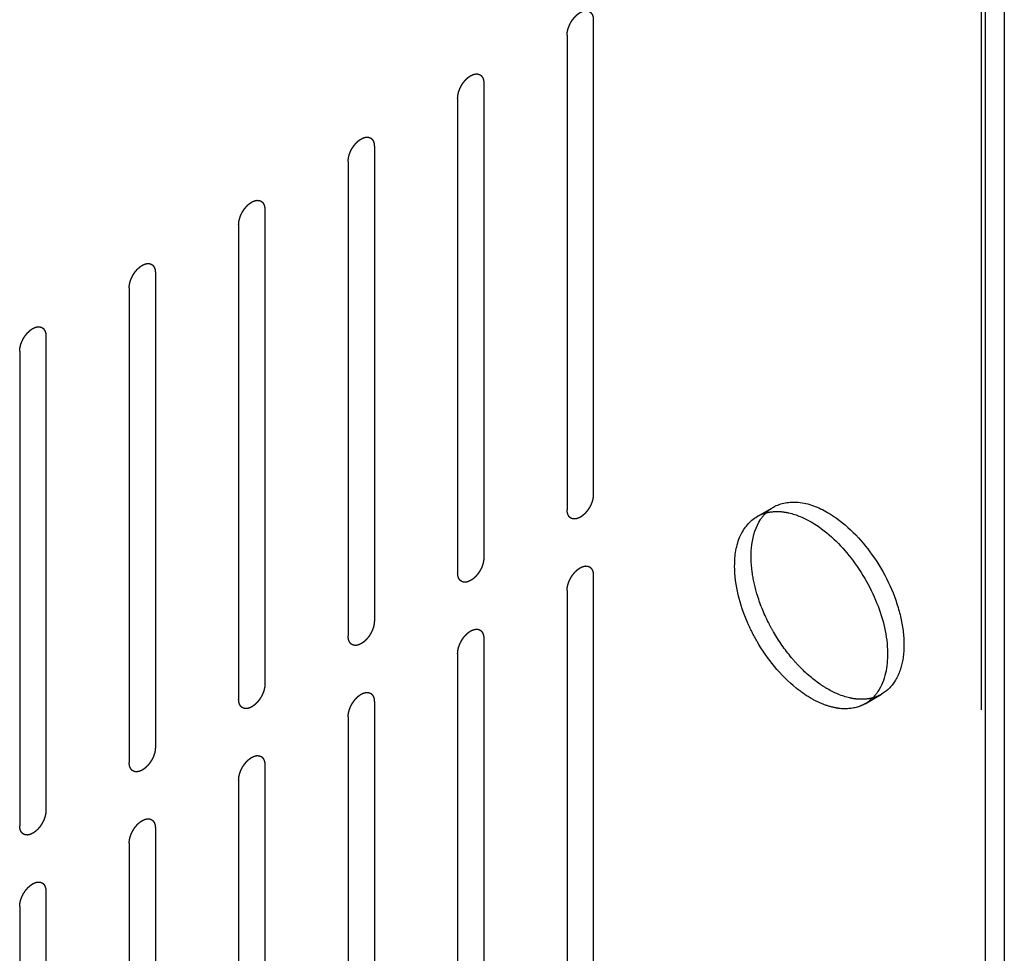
# Model space of a CAD drawing. Header units: inches. Extents: x 6 to 353, y 6 to 228.
# Tile 289 of 372: x 345.1 to 347.09, y 152.48 to 154.36. Entities that reach past the tile are written whole.
import ezdxf

# ---------------------------------------------------------------- set-up
doc = ezdxf.new("R2010")
doc.units = ezdxf.units.IN
doc.header["$LTSCALE"] = 19.946667
doc.header["$MEASUREMENT"] = 0
doc.linetypes.add('HIDDEN', pattern=[0.2, 0.1, -0.1])
doc.layers.get('0').update_dxf_attribs({"linetype": 'CONTINUOUS'})
for name, color, linetype in [('03_ALL_AXES', 7, 'CONTINUOUS'), ('08_ALL_COSMETICS', 7, 'CONTINUOUS'), ('DEFAULT_2', 7, 'HIDDEN')]:
    doc.layers.add(name, color=color, linetype=linetype)

msp = doc.modelspace()

# ---------------------------------------------------------------- linework, layer by layer
at = {"color": 7, "linetype": 'Continuous'}
for p, q in [((347.0874, 202.8028), (347.0874, 149.5595)), ((347.0496, 149.5069), (347.0496, 202.7836))]:
    msp.add_line(p, q, dxfattribs=at)
at = {"layer": '03_ALL_AXES', "color": 7, "linetype": 'HIDDEN'}
for p, q in [((346.5875, 153.3601), (346.6208, 153.3793)), ((346.806, 152.9817), (346.8393, 153.0009))]:
    msp.add_line(p, q, dxfattribs=at)
for points, knots in [([(346.6208, 153.3793), (346.6355, 153.3878), (346.6758, 153.3939), (346.7119, 153.3789), (346.73, 153.3685)], [0, 0, 0, 0, 0.449252, 1, 1, 1, 1]), ([(346.6058, 153.3676), (346.6083, 153.3683), (346.6187, 153.3705), (346.6296, 153.3707), (346.6377, 153.3699)], [0, 0, 0, 0, 0.240912, 1, 1, 1, 1]), ([(346.6377, 153.3699), (346.6425, 153.3694), (346.6632, 153.3659), (346.6828, 153.3574), (346.6968, 153.3493)], [0, 0, 0, 0, 0.230689, 1, 1, 1, 1]), ([(346.73, 153.3685), (346.7638, 153.349), (346.8232, 153.2899), (346.8698, 153.1989), (346.8856, 153.1214), (346.8844, 153.07), (346.87, 153.0274), (346.8502, 153.0072), (346.8393, 153.0009)], [0, 0, 0, 0, 0.269911, 0.561325, 0.695467, 0.813134, 0.912848, 1, 1, 1, 1]), ([(346.5423, 153.2601), (346.5423, 153.281), (346.5473, 153.3197), (346.5728, 153.3516), (346.5875, 153.3601)], [0, 0, 0, 0, 0.55075, 1, 1, 1, 1]), ([(346.5873, 153.2042), (346.583, 153.2186), (346.5719, 153.2676), (346.575, 153.3246), (346.5948, 153.3545)], [0, 0, 0, 0, 0.294547, 1, 1, 1, 1]), ([(346.6968, 153.3493), (346.7263, 153.3323), (346.7798, 153.2821), (346.8334, 153.1894), (346.8576, 153.093), (346.8467, 153.0287), (346.832, 153.0065)], [0, 0, 0, 0, 0.257566, 0.539823, 0.798553, 1, 1, 1, 1]), ([(346.5875, 153.1078), (346.5804, 153.1201), (346.5565, 153.1676), (346.5423, 153.2211), (346.5423, 153.2601)], [0, 0, 0, 0, 0.267186, 1, 1, 1, 1]), ([(346.6208, 153.127), (346.6172, 153.1332), (346.6039, 153.1579), (346.5932, 153.1841), (346.5873, 153.2042)], [0, 0, 0, 0, 0.254167, 1, 1, 1, 1]), ([(346.6709, 153.0594), (346.6662, 153.0644), (346.6475, 153.0854), (346.6314, 153.1086), (346.6208, 153.127)], [0, 0, 0, 0, 0.24482, 1, 1, 1, 1]), ([(346.6968, 152.9925), (346.6862, 152.9986), (346.6425, 153.0294), (346.6081, 153.0722), (346.5875, 153.1078)], [0, 0, 0, 0, 0.22877, 1, 1, 1, 1]), ([(346.73, 153.0117), (346.7249, 153.0147), (346.7034, 153.0283), (346.6842, 153.0453), (346.6709, 153.0594)], [0, 0, 0, 0, 0.234679, 1, 1, 1, 1]), ([(346.7891, 152.9911), (346.7843, 152.9916), (346.7636, 152.9951), (346.744, 153.0036), (346.73, 153.0117)], [0, 0, 0, 0, 0.230689, 1, 1, 1, 1]), ([(346.821, 152.9934), (346.8185, 152.9927), (346.8081, 152.9905), (346.7972, 152.9903), (346.7891, 152.9911)], [0, 0, 0, 0, 0.240912, 1, 1, 1, 1]), ([(346.7559, 152.9719), (346.7531, 152.9722), (346.7411, 152.9739), (346.7295, 152.9774), (346.7209, 152.9808)], [0, 0, 0, 0, 0.237843, 1, 1, 1, 1]), ([(346.806, 152.9817), (346.8024, 152.9796), (346.7868, 152.9723), (346.7689, 152.9706), (346.7559, 152.9719)], [0, 0, 0, 0, 0.240585, 1, 1, 1, 1])]:
    msp.add_open_spline(points, degree=3, knots=knots, dxfattribs=at)
for points in [[(346.5875, 153.3601), (346.5932, 153.3634), (346.5994, 153.3659), (346.6058, 153.3676)], [(346.5948, 153.3545), (346.5979, 153.3591), (346.6013, 153.3634), (346.6052, 153.3672)], [(346.6052, 153.3672), (346.6098, 153.3719), (346.6151, 153.376), (346.6208, 153.3793)], [(346.832, 153.0065), (346.8289, 153.0019), (346.8255, 152.9976), (346.8216, 152.9937)], [(346.7209, 152.9808), (346.7126, 152.984), (346.7045, 152.988), (346.6968, 152.9925)], [(346.8216, 152.9937), (346.817, 152.9891), (346.8117, 152.985), (346.806, 152.9817)], [(346.8393, 153.0009), (346.8336, 152.9976), (346.8274, 152.9951), (346.821, 152.9934)]]:
    msp.add_open_spline(points, degree=3, dxfattribs=at)
at = {"layer": '08_ALL_COSMETICS', "color": 7, "linetype": 'HIDDEN'}
for p, q in [((346.2566, 154.364), (346.2566, 153.4046)), ((346.2036, 154.3334), (346.2036, 153.374)), ((346.0353, 154.2362), (346.0353, 153.2769)), ((345.9823, 154.2056), (345.9823, 153.2462)), ((345.814, 154.1085), (345.814, 153.1491)), ((345.7609, 154.0778), (345.7609, 153.1185)), ((345.5926, 153.9807), (345.5926, 153.0213)), ((345.5396, 153.9501), (345.5396, 152.9907)), ((345.3713, 153.8529), (345.3713, 152.8935)), ((345.3183, 153.8223), (345.3183, 152.8629)), ((345.15, 153.7251), (345.15, 152.7657)), ((345.097, 153.6945), (345.097, 152.7351)), ((346.2566, 153.2413), (346.2566, 152.2819)), ((346.2036, 153.2107), (346.2036, 152.2513)), ((346.0353, 153.1136), (346.0353, 152.1542)), ((345.9823, 153.0829), (345.9823, 152.1235)), ((345.814, 152.9858), (345.814, 152.0264)), ((345.7609, 152.9552), (345.7609, 151.9958)), ((345.5926, 152.858), (345.5926, 151.8986)), ((345.5396, 152.8274), (345.5396, 151.868)), ((345.3713, 152.7302), (345.3713, 151.7708)), ((345.3183, 152.6996), (345.3183, 151.7402)), ((345.15, 152.6024), (345.15, 151.643)), ((345.097, 152.5718), (345.097, 151.6124))]:
    msp.add_line(p, q, dxfattribs=at)
for points in [[(346.2036, 154.3334), (346.2037, 154.3344), (346.2038, 154.336), (346.2039, 154.3378), (346.204, 154.3389), (346.204, 154.3396), (346.2043, 154.3405), (346.2045, 154.3416), (346.2048, 154.3429), (346.2051, 154.3443), (346.2054, 154.3454), (346.2055, 154.3462), (346.2059, 154.3471), (346.2063, 154.3482), (346.2068, 154.3496), (346.2073, 154.351), (346.2077, 154.3521), (346.208, 154.3529), (346.2084, 154.3537), (346.209, 154.3548), (346.2097, 154.3562), (346.2104, 154.3576), (346.2109, 154.3587), (346.2113, 154.3596), (346.2118, 154.3603), (346.2125, 154.3613), (346.2133, 154.3626), (346.2142, 154.3639), (346.2148, 154.3649), (346.2153, 154.3657), (346.2159, 154.3663), (346.2167, 154.3672), (346.2176, 154.3684), (346.2186, 154.3695), (346.2193, 154.3704), (346.2199, 154.3711), (346.2205, 154.3717), (346.2213, 154.3725), (346.2224, 154.3734), (346.2234, 154.3744), (346.2242, 154.3751), (346.2248, 154.3757), (346.2255, 154.3762), (346.2264, 154.3768), (346.2275, 154.3775), (346.2286, 154.3783), (346.2293, 154.3788), (346.2298, 154.3791), (346.2301, 154.3794), (346.2304, 154.3795), (346.2308, 154.3797), (346.2316, 154.38), (346.2327, 154.3805), (346.2337, 154.381), (346.2345, 154.3814), (346.2349, 154.3816), (346.2352, 154.3817), (346.2356, 154.3818), (346.236, 154.3819), (346.2367, 154.3821), (346.2377, 154.3823), (346.2388, 154.3825), (346.2395, 154.3827), (346.2399, 154.3828), (346.2402, 154.3829), (346.2405, 154.3828), (346.2409, 154.3828), (346.2415, 154.3828), (346.2425, 154.3828), (346.2434, 154.3827), (346.2441, 154.3827), (346.2445, 154.3827), (346.2448, 154.3827), (346.245, 154.3826), (346.2454, 154.3825), (346.246, 154.3823), (346.2468, 154.3819), (346.2477, 154.3816), (346.2482, 154.3814), (346.2486, 154.3813), (346.2489, 154.3812), (346.249, 154.381), (346.2493, 154.3808), (346.2498, 154.3804), (346.2505, 154.3798), (346.2512, 154.3793), (346.2517, 154.3789), (346.2519, 154.3786), (346.2521, 154.3785), (346.2523, 154.3782), (346.2525, 154.3779), (346.2528, 154.3773), (346.2534, 154.3765), (346.2539, 154.3757), (346.2542, 154.3752), (346.2544, 154.3749), (346.2546, 154.3746), (346.2547, 154.3743), (346.2548, 154.3739), (346.255, 154.3732), (346.2553, 154.3722), (346.2556, 154.3712), (346.2559, 154.3705), (346.256, 154.3701), (346.2561, 154.3698), (346.2561, 154.3694), (346.2562, 154.3689), (346.2562, 154.3681), (346.2563, 154.3669), (346.2565, 154.3655), (346.2566, 154.3645), (346.2566, 154.364)], [(345.9823, 154.2056), (345.9823, 154.2067), (345.9825, 154.2082), (345.9826, 154.21), (345.9827, 154.2111), (345.9827, 154.2119), (345.983, 154.2127), (345.9832, 154.2138), (345.9835, 154.2152), (345.9838, 154.2165), (345.9841, 154.2176), (345.9842, 154.2184), (345.9846, 154.2193), (345.985, 154.2204), (345.9855, 154.2218), (345.986, 154.2232), (345.9864, 154.2243), (345.9866, 154.2251), (345.9871, 154.226), (345.9877, 154.2271), (345.9884, 154.2284), (345.989, 154.2298), (345.9896, 154.2309), (345.99, 154.2318), (345.9905, 154.2325), (345.9912, 154.2335), (345.992, 154.2348), (345.9928, 154.2361), (345.9935, 154.2371), (345.994, 154.2379), (345.9946, 154.2385), (345.9953, 154.2395), (345.9963, 154.2406), (345.9972, 154.2417), (345.998, 154.2426), (345.9986, 154.2434), (345.9992, 154.2439), (346, 154.2447), (346.0011, 154.2456), (346.0021, 154.2466), (346.0029, 154.2473), (346.0035, 154.248), (346.0042, 154.2484), (346.0051, 154.249), (346.0061, 154.2497), (346.0072, 154.2505), (346.008, 154.251), (346.0084, 154.2513), (346.0088, 154.2516), (346.0091, 154.2517), (346.0095, 154.2519), (346.0103, 154.2523), (346.0113, 154.2528), (346.0124, 154.2532), (346.0132, 154.2536), (346.0136, 154.2538), (346.0139, 154.254), (346.0142, 154.254), (346.0146, 154.2541), (346.0154, 154.2543), (346.0164, 154.2545), (346.0174, 154.2547), (346.0182, 154.2549), (346.0186, 154.255), (346.0189, 154.2551), (346.0192, 154.2551), (346.0195, 154.2551), (346.0202, 154.255), (346.0212, 154.255), (346.0221, 154.255), (346.0228, 154.2549), (346.0232, 154.2549), (346.0235, 154.2549), (346.0237, 154.2548), (346.024, 154.2547), (346.0246, 154.2545), (346.0255, 154.2542), (346.0263, 154.2538), (346.0269, 154.2536), (346.0273, 154.2535), (346.0275, 154.2534), (346.0277, 154.2532), (346.028, 154.253), (346.0285, 154.2526), (346.0292, 154.2521), (346.0298, 154.2515), (346.0303, 154.2511), (346.0306, 154.2509), (346.0308, 154.2507), (346.031, 154.2504), (346.0312, 154.2501), (346.0315, 154.2496), (346.032, 154.2488), (346.0325, 154.248), (346.0329, 154.2474), (346.0331, 154.2471), (346.0333, 154.2469), (346.0333, 154.2465), (346.0335, 154.2461), (346.0337, 154.2454), (346.034, 154.2444), (346.0343, 154.2434), (346.0345, 154.2427), (346.0347, 154.2423), (346.0348, 154.242), (346.0348, 154.2416), (346.0348, 154.2412), (346.0349, 154.2403), (346.035, 154.2391), (346.0352, 154.2377), (346.0352, 154.2367), (346.0353, 154.2362)], [(345.7609, 154.0778), (345.761, 154.0789), (345.7611, 154.0804), (345.7613, 154.0823), (345.7614, 154.0833), (345.7614, 154.0841), (345.7616, 154.0849), (345.7619, 154.086), (345.7622, 154.0874), (345.7625, 154.0887), (345.7628, 154.0898), (345.7629, 154.0907), (345.7632, 154.0915), (345.7636, 154.0926), (345.7641, 154.094), (345.7646, 154.0954), (345.7651, 154.0965), (345.7653, 154.0974), (345.7658, 154.0982), (345.7663, 154.0993), (345.767, 154.1007), (345.7677, 154.1021), (345.7683, 154.1031), (345.7687, 154.104), (345.7692, 154.1047), (345.7699, 154.1058), (345.7707, 154.107), (345.7715, 154.1083), (345.7722, 154.1093), (345.7727, 154.1101), (345.7733, 154.1108), (345.774, 154.1117), (345.775, 154.1128), (345.7759, 154.114), (345.7767, 154.1149), (345.7772, 154.1156), (345.7779, 154.1161), (345.7787, 154.1169), (345.7797, 154.1178), (345.7808, 154.1188), (345.7816, 154.1196), (345.7822, 154.1202), (345.7829, 154.1206), (345.7837, 154.1212), (345.7848, 154.122), (345.7859, 154.1227), (345.7867, 154.1232), (345.7871, 154.1235), (345.7874, 154.1238), (345.7878, 154.1239), (345.7882, 154.1241), (345.7889, 154.1245), (345.79, 154.125), (345.7911, 154.1255), (345.7918, 154.1258), (345.7923, 154.126), (345.7926, 154.1262), (345.7929, 154.1262), (345.7933, 154.1263), (345.794, 154.1265), (345.7951, 154.1267), (345.7961, 154.127), (345.7968, 154.1271), (345.7972, 154.1272), (345.7976, 154.1273), (345.7978, 154.1273), (345.7982, 154.1273), (345.7989, 154.1272), (345.7998, 154.1272), (345.8008, 154.1272), (345.8015, 154.1272), (345.8018, 154.1271), (345.8021, 154.1272), (345.8024, 154.127), (345.8027, 154.1269), (345.8033, 154.1267), (345.8042, 154.1264), (345.805, 154.1261), (345.8056, 154.1259), (345.8059, 154.1257), (345.8062, 154.1257), (345.8064, 154.1255), (345.8067, 154.1252), (345.8072, 154.1248), (345.8078, 154.1243), (345.8085, 154.1237), (345.809, 154.1233), (345.8093, 154.1231), (345.8095, 154.1229), (345.8096, 154.1227), (345.8098, 154.1224), (345.8102, 154.1218), (345.8107, 154.121), (345.8112, 154.1202), (345.8116, 154.1196), (345.8118, 154.1193), (345.8119, 154.1191), (345.812, 154.1188), (345.8121, 154.1184), (345.8124, 154.1176), (345.8127, 154.1166), (345.813, 154.1156), (345.8132, 154.1149), (345.8133, 154.1145), (345.8135, 154.1142), (345.8135, 154.1139), (345.8135, 154.1134), (345.8136, 154.1125), (345.8137, 154.1113), (345.8138, 154.1099), (345.8139, 154.1089), (345.814, 154.1085)], [(345.5396, 153.9501), (345.5397, 153.9511), (345.5398, 153.9527), (345.54, 153.9545), (345.5401, 153.9555), (345.5401, 153.9563), (345.5403, 153.9571), (345.5405, 153.9582), (345.5409, 153.9596), (345.5412, 153.961), (345.5414, 153.9621), (345.5416, 153.9629), (345.5419, 153.9637), (345.5423, 153.9648), (345.5428, 153.9662), (345.5433, 153.9676), (345.5437, 153.9687), (345.544, 153.9696), (345.5445, 153.9704), (345.545, 153.9715), (345.5457, 153.9729), (345.5464, 153.9743), (345.547, 153.9754), (345.5473, 153.9762), (345.5479, 153.977), (345.5485, 153.978), (345.5494, 153.9793), (345.5502, 153.9805), (345.5509, 153.9815), (345.5514, 153.9823), (345.5519, 153.983), (345.5527, 153.9839), (345.5537, 153.985), (345.5546, 153.9862), (345.5554, 153.9871), (345.5559, 153.9878), (345.5566, 153.9883), (345.5574, 153.9891), (345.5584, 153.9901), (345.5594, 153.991), (345.5603, 153.9918), (345.5609, 153.9924), (345.5615, 153.9928), (345.5624, 153.9934), (345.5635, 153.9942), (345.5646, 153.9949), (345.5654, 153.9955), (345.5658, 153.9958), (345.5661, 153.996), (345.5664, 153.9961), (345.5669, 153.9963), (345.5676, 153.9967), (345.5687, 153.9972), (345.5698, 153.9977), (345.5705, 153.998), (345.5709, 153.9982), (345.5713, 153.9984), (345.5716, 153.9985), (345.572, 153.9986), (345.5727, 153.9987), (345.5737, 153.999), (345.5748, 153.9992), (345.5755, 153.9994), (345.5759, 153.9994), (345.5762, 153.9995), (345.5765, 153.9995), (345.5769, 153.9995), (345.5776, 153.9995), (345.5785, 153.9994), (345.5795, 153.9994), (345.5801, 153.9994), (345.5805, 153.9994), (345.5808, 153.9994), (345.581, 153.9993), (345.5814, 153.9991), (345.582, 153.9989), (345.5828, 153.9986), (345.5837, 153.9983), (345.5843, 153.9981), (345.5846, 153.9979), (345.5849, 153.9979), (345.5851, 153.9977), (345.5854, 153.9975), (345.5858, 153.9971), (345.5865, 153.9965), (345.5872, 153.9959), (345.5877, 153.9955), (345.5879, 153.9953), (345.5882, 153.9952), (345.5883, 153.9949), (345.5885, 153.9946), (345.5889, 153.994), (345.5894, 153.9932), (345.5899, 153.9924), (345.5902, 153.9918), (345.5904, 153.9915), (345.5906, 153.9913), (345.5907, 153.991), (345.5908, 153.9906), (345.591, 153.9899), (345.5914, 153.9889), (345.5917, 153.9878), (345.5919, 153.9871), (345.592, 153.9867), (345.5921, 153.9865), (345.5921, 153.9861), (345.5922, 153.9856), (345.5923, 153.9848), (345.5924, 153.9836), (345.5925, 153.9821), (345.5926, 153.9812), (345.5926, 153.9807)], [(345.3183, 153.8223), (345.3184, 153.8233), (345.3185, 153.8249), (345.3186, 153.8267), (345.3187, 153.8277), (345.3188, 153.8285), (345.319, 153.8294), (345.3192, 153.8304), (345.3195, 153.8318), (345.3198, 153.8332), (345.3201, 153.8343), (345.3202, 153.8351), (345.3206, 153.8359), (345.321, 153.8371), (345.3215, 153.8384), (345.322, 153.8398), (345.3224, 153.841), (345.3227, 153.8418), (345.3231, 153.8426), (345.3237, 153.8437), (345.3244, 153.8451), (345.3251, 153.8465), (345.3256, 153.8476), (345.326, 153.8484), (345.3266, 153.8492), (345.3272, 153.8502), (345.3281, 153.8515), (345.3289, 153.8527), (345.3296, 153.8538), (345.33, 153.8545), (345.3306, 153.8552), (345.3314, 153.8561), (345.3323, 153.8572), (345.3333, 153.8584), (345.334, 153.8593), (345.3346, 153.86), (345.3352, 153.8605), (345.336, 153.8613), (345.3371, 153.8623), (345.3381, 153.8632), (345.3389, 153.864), (345.3395, 153.8646), (345.3402, 153.865), (345.3411, 153.8656), (345.3422, 153.8664), (345.3433, 153.8672), (345.344, 153.8677), (345.3445, 153.868), (345.3448, 153.8682), (345.3451, 153.8684), (345.3455, 153.8686), (345.3463, 153.8689), (345.3474, 153.8694), (345.3484, 153.8699), (345.3492, 153.8703), (345.3496, 153.8705), (345.35, 153.8706), (345.3503, 153.8707), (345.3507, 153.8708), (345.3514, 153.8709), (345.3524, 153.8712), (345.3535, 153.8714), (345.3542, 153.8716), (345.3546, 153.8717), (345.3549, 153.8718), (345.3552, 153.8717), (345.3556, 153.8717), (345.3562, 153.8717), (345.3572, 153.8717), (345.3581, 153.8716), (345.3588, 153.8716), (345.3592, 153.8716), (345.3595, 153.8716), (345.3597, 153.8715), (345.3601, 153.8714), (345.3607, 153.8711), (345.3615, 153.8708), (345.3624, 153.8705), (345.363, 153.8703), (345.3633, 153.8702), (345.3636, 153.8701), (345.3637, 153.8699), (345.364, 153.8697), (345.3645, 153.8693), (345.3652, 153.8687), (345.3659, 153.8681), (345.3664, 153.8678), (345.3666, 153.8675), (345.3668, 153.8674), (345.367, 153.8671), (345.3672, 153.8668), (345.3675, 153.8662), (345.3681, 153.8654), (345.3686, 153.8646), (345.3689, 153.8641), (345.3691, 153.8637), (345.3693, 153.8635), (345.3694, 153.8632), (345.3695, 153.8628), (345.3697, 153.8621), (345.37, 153.8611), (345.3703, 153.8601), (345.3706, 153.8594), (345.3707, 153.859), (345.3708, 153.8587), (345.3708, 153.8583), (345.3709, 153.8578), (345.3709, 153.857), (345.3711, 153.8558), (345.3712, 153.8543), (345.3713, 153.8534), (345.3713, 153.8529)], [(345.097, 153.6945), (345.097, 153.6955), (345.0972, 153.6971), (345.0973, 153.6989), (345.0974, 153.7), (345.0974, 153.7007), (345.0977, 153.7016), (345.0979, 153.7027), (345.0982, 153.704), (345.0985, 153.7054), (345.0988, 153.7065), (345.0989, 153.7073), (345.0993, 153.7082), (345.0997, 153.7093), (345.1002, 153.7107), (345.1007, 153.7121), (345.1011, 153.7132), (345.1014, 153.714), (345.1018, 153.7148), (345.1024, 153.7159), (345.1031, 153.7173), (345.1037, 153.7187), (345.1043, 153.7198), (345.1047, 153.7207), (345.1052, 153.7214), (345.1059, 153.7224), (345.1067, 153.7237), (345.1076, 153.725), (345.1082, 153.726), (345.1087, 153.7268), (345.1093, 153.7274), (345.1101, 153.7283), (345.111, 153.7295), (345.112, 153.7306), (345.1127, 153.7315), (345.1133, 153.7322), (345.1139, 153.7328), (345.1147, 153.7335), (345.1158, 153.7345), (345.1168, 153.7355), (345.1176, 153.7362), (345.1182, 153.7368), (345.1189, 153.7372), (345.1198, 153.7379), (345.1209, 153.7386), (345.1219, 153.7394), (345.1227, 153.7399), (345.1231, 153.7402), (345.1235, 153.7405), (345.1238, 153.7406), (345.1242, 153.7408), (345.125, 153.7411), (345.1261, 153.7416), (345.1271, 153.7421), (345.1279, 153.7425), (345.1283, 153.7427), (345.1286, 153.7428), (345.1289, 153.7429), (345.1293, 153.743), (345.1301, 153.7432), (345.1311, 153.7434), (345.1321, 153.7436), (345.1329, 153.7438), (345.1333, 153.7439), (345.1336, 153.744), (345.1339, 153.7439), (345.1342, 153.7439), (345.1349, 153.7439), (345.1359, 153.7439), (345.1368, 153.7438), (345.1375, 153.7438), (345.1379, 153.7438), (345.1382, 153.7438), (345.1384, 153.7437), (345.1387, 153.7436), (345.1393, 153.7434), (345.1402, 153.743), (345.141, 153.7427), (345.1416, 153.7425), (345.142, 153.7424), (345.1422, 153.7423), (345.1424, 153.7421), (345.1427, 153.7419), (345.1432, 153.7415), (345.1439, 153.7409), (345.1445, 153.7404), (345.145, 153.74), (345.1453, 153.7397), (345.1455, 153.7396), (345.1457, 153.7393), (345.1459, 153.739), (345.1462, 153.7384), (345.1467, 153.7376), (345.1472, 153.7368), (345.1476, 153.7363), (345.1478, 153.736), (345.148, 153.7357), (345.148, 153.7354), (345.1482, 153.735), (345.1484, 153.7343), (345.1487, 153.7333), (345.149, 153.7323), (345.1492, 153.7316), (345.1494, 153.7312), (345.1495, 153.7309), (345.1495, 153.7305), (345.1495, 153.73), (345.1496, 153.7292), (345.1497, 153.728), (345.1499, 153.7266), (345.1499, 153.7256), (345.15, 153.7251)], [(346.2566, 153.4046), (346.2565, 153.4036), (346.2564, 153.402), (346.2563, 153.4002), (346.2562, 153.3992), (346.2561, 153.3984), (346.2559, 153.3976), (346.2557, 153.3965), (346.2554, 153.3951), (346.255, 153.3937), (346.2548, 153.3926), (346.2546, 153.3918), (346.2543, 153.391), (346.2539, 153.3899), (346.2534, 153.3885), (346.2529, 153.3871), (346.2525, 153.386), (346.2522, 153.3851), (346.2518, 153.3843), (346.2512, 153.3832), (346.2505, 153.3818), (346.2498, 153.3804), (346.2493, 153.3793), (346.2489, 153.3785), (346.2483, 153.3777), (346.2477, 153.3767), (346.2468, 153.3755), (346.246, 153.3742), (346.2453, 153.3732), (346.2449, 153.3724), (346.2443, 153.3717), (346.2435, 153.3708), (346.2426, 153.3697), (346.2416, 153.3685), (346.2408, 153.3676), (346.2403, 153.3669), (346.2397, 153.3664), (346.2388, 153.3656), (346.2378, 153.3646), (346.2368, 153.3637), (346.2359, 153.3629), (346.2353, 153.3623), (346.2347, 153.3619), (346.2338, 153.3613), (346.2327, 153.3605), (346.2316, 153.3598), (346.2309, 153.3592), (346.2304, 153.3589), (346.2301, 153.3587), (346.2298, 153.3586), (346.2293, 153.3584), (346.2286, 153.358), (346.2275, 153.3575), (346.2264, 153.357), (346.2257, 153.3567), (346.2253, 153.3565), (346.2249, 153.3563), (346.2246, 153.3563), (346.2242, 153.3561), (346.2235, 153.356), (346.2225, 153.3557), (346.2214, 153.3555), (346.2207, 153.3553), (346.2203, 153.3553), (346.22, 153.3552), (346.2197, 153.3552), (346.2193, 153.3552), (346.2187, 153.3552), (346.2177, 153.3553), (346.2168, 153.3553), (346.2161, 153.3553), (346.2157, 153.3553), (346.2154, 153.3553), (346.2152, 153.3555), (346.2148, 153.3556), (346.2142, 153.3558), (346.2134, 153.3561), (346.2125, 153.3564), (346.2119, 153.3566), (346.2116, 153.3568), (346.2113, 153.3568), (346.2111, 153.357), (346.2109, 153.3572), (346.2104, 153.3576), (346.2097, 153.3582), (346.209, 153.3588), (346.2085, 153.3592), (346.2083, 153.3594), (346.208, 153.3596), (346.2079, 153.3598), (346.2077, 153.3601), (346.2073, 153.3607), (346.2068, 153.3615), (346.2063, 153.3623), (346.206, 153.3629), (346.2058, 153.3632), (346.2056, 153.3634), (346.2055, 153.3637), (346.2054, 153.3641), (346.2052, 153.3648), (346.2049, 153.3658), (346.2045, 153.3669), (346.2043, 153.3676), (346.2042, 153.368), (346.2041, 153.3683), (346.2041, 153.3686), (346.204, 153.3691), (346.2039, 153.3699), (346.2038, 153.3711), (346.2037, 153.3726), (346.2036, 153.3735), (346.2036, 153.374)], [(346.0353, 153.2769), (346.0352, 153.2758), (346.0351, 153.2743), (346.0349, 153.2724), (346.0348, 153.2714), (346.0348, 153.2706), (346.0346, 153.2698), (346.0343, 153.2687), (346.034, 153.2673), (346.0337, 153.266), (346.0335, 153.2649), (346.0333, 153.264), (346.033, 153.2632), (346.0326, 153.2621), (346.0321, 153.2607), (346.0316, 153.2593), (346.0311, 153.2582), (346.0309, 153.2574), (346.0304, 153.2565), (346.0299, 153.2554), (346.0292, 153.254), (346.0285, 153.2527), (346.0279, 153.2516), (346.0275, 153.2507), (346.027, 153.25), (346.0264, 153.2489), (346.0255, 153.2477), (346.0247, 153.2464), (346.024, 153.2454), (346.0235, 153.2446), (346.0229, 153.2439), (346.0222, 153.243), (346.0212, 153.2419), (346.0203, 153.2407), (346.0195, 153.2399), (346.019, 153.2391), (346.0183, 153.2386), (346.0175, 153.2378), (346.0165, 153.2369), (346.0155, 153.2359), (346.0146, 153.2351), (346.014, 153.2345), (346.0134, 153.2341), (346.0125, 153.2335), (346.0114, 153.2327), (346.0103, 153.232), (346.0095, 153.2315), (346.0091, 153.2312), (346.0088, 153.2309), (346.0084, 153.2308), (346.008, 153.2306), (346.0073, 153.2302), (346.0062, 153.2297), (346.0051, 153.2292), (346.0044, 153.2289), (346.0039, 153.2287), (346.0036, 153.2285), (346.0033, 153.2285), (346.0029, 153.2284), (346.0022, 153.2282), (346.0011, 153.228), (346.0001, 153.2277), (345.9994, 153.2276), (345.999, 153.2275), (345.9987, 153.2274), (345.9984, 153.2274), (345.998, 153.2274), (345.9973, 153.2275), (345.9964, 153.2275), (345.9954, 153.2275), (345.9948, 153.2275), (345.9944, 153.2276), (345.9941, 153.2275), (345.9938, 153.2277), (345.9935, 153.2278), (345.9929, 153.228), (345.9921, 153.2283), (345.9912, 153.2286), (345.9906, 153.2288), (345.9903, 153.229), (345.99, 153.229), (345.9898, 153.2292), (345.9895, 153.2295), (345.9891, 153.2299), (345.9884, 153.2304), (345.9877, 153.231), (345.9872, 153.2314), (345.9869, 153.2316), (345.9867, 153.2318), (345.9866, 153.232), (345.9864, 153.2324), (345.986, 153.2329), (345.9855, 153.2337), (345.985, 153.2345), (345.9846, 153.2351), (345.9844, 153.2354), (345.9843, 153.2356), (345.9842, 153.236), (345.9841, 153.2364), (345.9838, 153.2371), (345.9835, 153.2381), (345.9832, 153.2391), (345.983, 153.2398), (345.9829, 153.2402), (345.9828, 153.2405), (345.9827, 153.2409), (345.9827, 153.2413), (345.9826, 153.2422), (345.9825, 153.2434), (345.9824, 153.2448), (345.9823, 153.2458), (345.9823, 153.2462)], [(346.2036, 153.2107), (346.2037, 153.2118), (346.2038, 153.2133), (346.2039, 153.2151), (346.204, 153.2162), (346.204, 153.2169), (346.2043, 153.2178), (346.2045, 153.2189), (346.2048, 153.2202), (346.2051, 153.2216), (346.2054, 153.2227), (346.2055, 153.2235), (346.2059, 153.2244), (346.2063, 153.2255), (346.2068, 153.2269), (346.2073, 153.2283), (346.2077, 153.2294), (346.208, 153.2302), (346.2084, 153.231), (346.209, 153.2322), (346.2097, 153.2335), (346.2104, 153.2349), (346.2109, 153.236), (346.2113, 153.2369), (346.2118, 153.2376), (346.2125, 153.2386), (346.2133, 153.2399), (346.2142, 153.2412), (346.2148, 153.2422), (346.2153, 153.243), (346.2159, 153.2436), (346.2167, 153.2445), (346.2176, 153.2457), (346.2186, 153.2468), (346.2193, 153.2477), (346.2199, 153.2484), (346.2205, 153.249), (346.2213, 153.2498), (346.2224, 153.2507), (346.2234, 153.2517), (346.2242, 153.2524), (346.2248, 153.2531), (346.2255, 153.2535), (346.2264, 153.2541), (346.2275, 153.2548), (346.2286, 153.2556), (346.2293, 153.2561), (346.2298, 153.2564), (346.2301, 153.2567), (346.2304, 153.2568), (346.2308, 153.257), (346.2316, 153.2573), (346.2327, 153.2578), (346.2337, 153.2583), (346.2345, 153.2587), (346.2349, 153.2589), (346.2352, 153.2591), (346.2356, 153.2591), (346.236, 153.2592), (346.2367, 153.2594), (346.2377, 153.2596), (346.2388, 153.2598), (346.2395, 153.26), (346.2399, 153.2601), (346.2402, 153.2602), (346.2405, 153.2602), (346.2409, 153.2601), (346.2415, 153.2601), (346.2425, 153.2601), (346.2434, 153.26), (346.2441, 153.26), (346.2445, 153.26), (346.2448, 153.26), (346.245, 153.2599), (346.2454, 153.2598), (346.246, 153.2596), (346.2468, 153.2593), (346.2477, 153.2589), (346.2482, 153.2587), (346.2486, 153.2586), (346.2489, 153.2585), (346.249, 153.2583), (346.2493, 153.2581), (346.2498, 153.2577), (346.2505, 153.2571), (346.2512, 153.2566), (346.2517, 153.2562), (346.2519, 153.2559), (346.2521, 153.2558), (346.2523, 153.2555), (346.2525, 153.2552), (346.2528, 153.2547), (346.2534, 153.2539), (346.2539, 153.253), (346.2542, 153.2525), (346.2544, 153.2522), (346.2546, 153.2519), (346.2547, 153.2516), (346.2548, 153.2512), (346.255, 153.2505), (346.2553, 153.2495), (346.2556, 153.2485), (346.2559, 153.2478), (346.256, 153.2474), (346.2561, 153.2471), (346.2561, 153.2467), (346.2562, 153.2463), (346.2562, 153.2454), (346.2563, 153.2442), (346.2565, 153.2428), (346.2566, 153.2418), (346.2566, 153.2413)], [(345.814, 153.1491), (345.8139, 153.148), (345.8137, 153.1465), (345.8136, 153.1447), (345.8135, 153.1436), (345.8135, 153.1428), (345.8133, 153.142), (345.813, 153.1409), (345.8127, 153.1395), (345.8124, 153.1382), (345.8121, 153.1371), (345.812, 153.1363), (345.8116, 153.1354), (345.8113, 153.1343), (345.8107, 153.1329), (345.8102, 153.1315), (345.8098, 153.1304), (345.8096, 153.1296), (345.8091, 153.1287), (345.8086, 153.1276), (345.8079, 153.1263), (345.8072, 153.1249), (345.8066, 153.1238), (345.8062, 153.1229), (345.8057, 153.1222), (345.805, 153.1212), (345.8042, 153.1199), (345.8034, 153.1186), (345.8027, 153.1176), (345.8022, 153.1168), (345.8016, 153.1162), (345.8009, 153.1152), (345.7999, 153.1141), (345.799, 153.113), (345.7982, 153.1121), (345.7976, 153.1114), (345.797, 153.1108), (345.7962, 153.11), (345.7952, 153.1091), (345.7941, 153.1081), (345.7933, 153.1074), (345.7927, 153.1067), (345.792, 153.1063), (345.7912, 153.1057), (345.7901, 153.105), (345.789, 153.1042), (345.7882, 153.1037), (345.7878, 153.1034), (345.7874, 153.1031), (345.7871, 153.103), (345.7867, 153.1028), (345.7859, 153.1025), (345.7849, 153.102), (345.7838, 153.1015), (345.783, 153.1011), (345.7826, 153.1009), (345.7823, 153.1007), (345.782, 153.1007), (345.7816, 153.1006), (345.7809, 153.1004), (345.7798, 153.1002), (345.7788, 153.1), (345.7781, 153.0998), (345.7777, 153.0997), (345.7773, 153.0996), (345.7771, 153.0996), (345.7767, 153.0996), (345.776, 153.0997), (345.7751, 153.0997), (345.7741, 153.0997), (345.7734, 153.0998), (345.7731, 153.0998), (345.7728, 153.0998), (345.7725, 153.0999), (345.7722, 153.1), (345.7716, 153.1002), (345.7707, 153.1005), (345.7699, 153.1009), (345.7693, 153.1011), (345.769, 153.1012), (345.7687, 153.1013), (345.7685, 153.1015), (345.7682, 153.1017), (345.7677, 153.1021), (345.7671, 153.1026), (345.7664, 153.1032), (345.7659, 153.1036), (345.7656, 153.1038), (345.7654, 153.104), (345.7653, 153.1043), (345.7651, 153.1046), (345.7647, 153.1051), (345.7642, 153.1059), (345.7637, 153.1067), (345.7633, 153.1073), (345.7631, 153.1076), (345.7629, 153.1078), (345.7629, 153.1082), (345.7627, 153.1086), (345.7625, 153.1093), (345.7622, 153.1103), (345.7619, 153.1113), (345.7617, 153.112), (345.7616, 153.1124), (345.7614, 153.1127), (345.7614, 153.1131), (345.7614, 153.1135), (345.7613, 153.1144), (345.7612, 153.1156), (345.7611, 153.117), (345.761, 153.118), (345.7609, 153.1185)], [(345.9823, 153.0829), (345.9823, 153.084), (345.9825, 153.0855), (345.9826, 153.0874), (345.9827, 153.0884), (345.9827, 153.0892), (345.983, 153.09), (345.9832, 153.0911), (345.9835, 153.0925), (345.9838, 153.0938), (345.9841, 153.0949), (345.9842, 153.0958), (345.9846, 153.0966), (345.985, 153.0977), (345.9855, 153.0991), (345.986, 153.1005), (345.9864, 153.1016), (345.9866, 153.1024), (345.9871, 153.1033), (345.9877, 153.1044), (345.9884, 153.1058), (345.989, 153.1071), (345.9896, 153.1082), (345.99, 153.1091), (345.9905, 153.1098), (345.9912, 153.1109), (345.992, 153.1121), (345.9928, 153.1134), (345.9935, 153.1144), (345.994, 153.1152), (345.9946, 153.1158), (345.9953, 153.1168), (345.9963, 153.1179), (345.9972, 153.119), (345.998, 153.1199), (345.9986, 153.1207), (345.9992, 153.1212), (346, 153.122), (346.0011, 153.1229), (346.0021, 153.1239), (346.0029, 153.1247), (346.0035, 153.1253), (346.0042, 153.1257), (346.0051, 153.1263), (346.0061, 153.127), (346.0072, 153.1278), (346.008, 153.1283), (346.0084, 153.1286), (346.0088, 153.1289), (346.0091, 153.129), (346.0095, 153.1292), (346.0103, 153.1296), (346.0113, 153.1301), (346.0124, 153.1306), (346.0132, 153.1309), (346.0136, 153.1311), (346.0139, 153.1313), (346.0142, 153.1313), (346.0146, 153.1314), (346.0154, 153.1316), (346.0164, 153.1318), (346.0174, 153.1321), (346.0182, 153.1322), (346.0186, 153.1323), (346.0189, 153.1324), (346.0192, 153.1324), (346.0195, 153.1324), (346.0202, 153.1323), (346.0212, 153.1323), (346.0221, 153.1323), (346.0228, 153.1322), (346.0232, 153.1322), (346.0235, 153.1322), (346.0237, 153.1321), (346.024, 153.132), (346.0246, 153.1318), (346.0255, 153.1315), (346.0263, 153.1312), (346.0269, 153.1309), (346.0273, 153.1308), (346.0275, 153.1307), (346.0277, 153.1305), (346.028, 153.1303), (346.0285, 153.1299), (346.0292, 153.1294), (346.0298, 153.1288), (346.0303, 153.1284), (346.0306, 153.1282), (346.0308, 153.128), (346.031, 153.1278), (346.0312, 153.1274), (346.0315, 153.1269), (346.032, 153.1261), (346.0325, 153.1253), (346.0329, 153.1247), (346.0331, 153.1244), (346.0333, 153.1242), (346.0333, 153.1238), (346.0335, 153.1234), (346.0337, 153.1227), (346.034, 153.1217), (346.0343, 153.1207), (346.0345, 153.12), (346.0347, 153.1196), (346.0348, 153.1193), (346.0348, 153.1189), (346.0348, 153.1185), (346.0349, 153.1176), (346.035, 153.1164), (346.0352, 153.115), (346.0352, 153.114), (346.0353, 153.1136)], [(345.5926, 153.0213), (345.5926, 153.0203), (345.5924, 153.0187), (345.5923, 153.0169), (345.5922, 153.0158), (345.5922, 153.0151), (345.5919, 153.0142), (345.5917, 153.0131), (345.5914, 153.0118), (345.5911, 153.0104), (345.5908, 153.0093), (345.5907, 153.0085), (345.5903, 153.0076), (345.5899, 153.0065), (345.5894, 153.0051), (345.5889, 153.0037), (345.5885, 153.0026), (345.5882, 153.0018), (345.5878, 153.001), (345.5872, 152.9999), (345.5865, 152.9985), (345.5858, 152.9971), (345.5853, 152.996), (345.5849, 152.9951), (345.5844, 152.9944), (345.5837, 152.9934), (345.5829, 152.9921), (345.582, 152.9908), (345.5814, 152.9898), (345.5809, 152.989), (345.5803, 152.9884), (345.5795, 152.9875), (345.5786, 152.9863), (345.5776, 152.9852), (345.5769, 152.9843), (345.5763, 152.9836), (345.5757, 152.983), (345.5749, 152.9823), (345.5738, 152.9813), (345.5728, 152.9803), (345.572, 152.9796), (345.5714, 152.979), (345.5707, 152.9786), (345.5698, 152.9779), (345.5687, 152.9772), (345.5677, 152.9764), (345.5669, 152.9759), (345.5664, 152.9756), (345.5661, 152.9753), (345.5658, 152.9752), (345.5654, 152.975), (345.5646, 152.9747), (345.5635, 152.9742), (345.5625, 152.9737), (345.5617, 152.9733), (345.5613, 152.9731), (345.561, 152.973), (345.5607, 152.9729), (345.5602, 152.9728), (345.5595, 152.9726), (345.5585, 152.9724), (345.5575, 152.9722), (345.5567, 152.972), (345.5563, 152.9719), (345.556, 152.9718), (345.5557, 152.9719), (345.5553, 152.9719), (345.5547, 152.9719), (345.5537, 152.9719), (345.5528, 152.972), (345.5521, 152.972), (345.5517, 152.972), (345.5514, 152.972), (345.5512, 152.9721), (345.5509, 152.9722), (345.5503, 152.9725), (345.5494, 152.9728), (345.5486, 152.9731), (345.548, 152.9733), (345.5476, 152.9734), (345.5474, 152.9735), (345.5472, 152.9737), (345.5469, 152.9739), (345.5464, 152.9743), (345.5457, 152.9749), (345.545, 152.9754), (345.5446, 152.9758), (345.5443, 152.9761), (345.5441, 152.9762), (345.5439, 152.9765), (345.5437, 152.9768), (345.5434, 152.9774), (345.5429, 152.9782), (345.5424, 152.979), (345.542, 152.9795), (345.5418, 152.9798), (345.5416, 152.9801), (345.5416, 152.9804), (345.5414, 152.9808), (345.5412, 152.9815), (345.5409, 152.9825), (345.5406, 152.9835), (345.5403, 152.9842), (345.5402, 152.9846), (345.5401, 152.9849), (345.5401, 152.9853), (345.54, 152.9858), (345.54, 152.9866), (345.5399, 152.9878), (345.5397, 152.9892), (345.5396, 152.9902), (345.5396, 152.9907)], [(345.7609, 152.9552), (345.761, 152.9562), (345.7611, 152.9578), (345.7613, 152.9596), (345.7614, 152.9606), (345.7614, 152.9614), (345.7616, 152.9622), (345.7619, 152.9633), (345.7622, 152.9647), (345.7625, 152.9661), (345.7628, 152.9672), (345.7629, 152.968), (345.7632, 152.9688), (345.7636, 152.9699), (345.7641, 152.9713), (345.7646, 152.9727), (345.7651, 152.9738), (345.7653, 152.9747), (345.7658, 152.9755), (345.7663, 152.9766), (345.767, 152.978), (345.7677, 152.9794), (345.7683, 152.9805), (345.7687, 152.9813), (345.7692, 152.982), (345.7699, 152.9831), (345.7707, 152.9843), (345.7715, 152.9856), (345.7722, 152.9866), (345.7727, 152.9874), (345.7733, 152.9881), (345.774, 152.989), (345.775, 152.9901), (345.7759, 152.9913), (345.7767, 152.9922), (345.7772, 152.9929), (345.7779, 152.9934), (345.7787, 152.9942), (345.7797, 152.9951), (345.7808, 152.9961), (345.7816, 152.9969), (345.7822, 152.9975), (345.7829, 152.9979), (345.7837, 152.9985), (345.7848, 152.9993), (345.7859, 153), (345.7867, 153.0006), (345.7871, 153.0009), (345.7874, 153.0011), (345.7878, 153.0012), (345.7882, 153.0014), (345.7889, 153.0018), (345.79, 153.0023), (345.7911, 153.0028), (345.7918, 153.0031), (345.7923, 153.0033), (345.7926, 153.0035), (345.7929, 153.0035), (345.7933, 153.0036), (345.794, 153.0038), (345.7951, 153.004), (345.7961, 153.0043), (345.7968, 153.0044), (345.7972, 153.0045), (345.7976, 153.0046), (345.7978, 153.0046), (345.7982, 153.0046), (345.7989, 153.0046), (345.7998, 153.0045), (345.8008, 153.0045), (345.8015, 153.0045), (345.8018, 153.0044), (345.8021, 153.0045), (345.8024, 153.0043), (345.8027, 153.0042), (345.8033, 153.004), (345.8042, 153.0037), (345.805, 153.0034), (345.8056, 153.0032), (345.8059, 153.003), (345.8062, 153.003), (345.8064, 153.0028), (345.8067, 153.0025), (345.8072, 153.0021), (345.8078, 153.0016), (345.8085, 153.001), (345.809, 153.0006), (345.8093, 153.0004), (345.8095, 153.0002), (345.8096, 153), (345.8098, 152.9997), (345.8102, 152.9991), (345.8107, 152.9983), (345.8112, 152.9975), (345.8116, 152.9969), (345.8118, 152.9966), (345.8119, 152.9964), (345.812, 152.9961), (345.8121, 152.9957), (345.8124, 152.995), (345.8127, 152.9939), (345.813, 152.9929), (345.8132, 152.9922), (345.8133, 152.9918), (345.8135, 152.9915), (345.8135, 152.9912), (345.8135, 152.9907), (345.8136, 152.9898), (345.8137, 152.9887), (345.8138, 152.9872), (345.8139, 152.9863), (345.814, 152.9858)], [(345.3713, 152.8935), (345.3712, 152.8925), (345.3711, 152.8909), (345.371, 152.8891), (345.3709, 152.8881), (345.3708, 152.8873), (345.3706, 152.8864), (345.3704, 152.8854), (345.3701, 152.884), (345.3698, 152.8826), (345.3695, 152.8815), (345.3693, 152.8807), (345.369, 152.8799), (345.3686, 152.8787), (345.3681, 152.8774), (345.3676, 152.876), (345.3672, 152.8748), (345.3669, 152.874), (345.3665, 152.8732), (345.3659, 152.8721), (345.3652, 152.8707), (345.3645, 152.8693), (345.364, 152.8682), (345.3636, 152.8674), (345.363, 152.8666), (345.3624, 152.8656), (345.3615, 152.8643), (345.3607, 152.8631), (345.36, 152.862), (345.3596, 152.8613), (345.359, 152.8606), (345.3582, 152.8597), (345.3573, 152.8586), (345.3563, 152.8574), (345.3556, 152.8565), (345.355, 152.8558), (345.3544, 152.8553), (345.3535, 152.8545), (345.3525, 152.8535), (345.3515, 152.8526), (345.3507, 152.8518), (345.35, 152.8512), (345.3494, 152.8508), (345.3485, 152.8502), (345.3474, 152.8494), (345.3463, 152.8486), (345.3456, 152.8481), (345.3451, 152.8478), (345.3448, 152.8476), (345.3445, 152.8474), (345.344, 152.8472), (345.3433, 152.8469), (345.3422, 152.8464), (345.3412, 152.8459), (345.3404, 152.8455), (345.34, 152.8454), (345.3396, 152.8452), (345.3393, 152.8451), (345.3389, 152.845), (345.3382, 152.8449), (345.3372, 152.8446), (345.3361, 152.8444), (345.3354, 152.8442), (345.335, 152.8441), (345.3347, 152.844), (345.3344, 152.8441), (345.334, 152.8441), (345.3334, 152.8441), (345.3324, 152.8441), (345.3315, 152.8442), (345.3308, 152.8442), (345.3304, 152.8442), (345.3301, 152.8442), (345.3299, 152.8443), (345.3295, 152.8444), (345.3289, 152.8447), (345.3281, 152.845), (345.3272, 152.8453), (345.3266, 152.8455), (345.3263, 152.8456), (345.326, 152.8457), (345.3258, 152.8459), (345.3256, 152.8461), (345.3251, 152.8465), (345.3244, 152.8471), (345.3237, 152.8477), (345.3232, 152.8481), (345.323, 152.8483), (345.3227, 152.8484), (345.3226, 152.8487), (345.3224, 152.849), (345.3221, 152.8496), (345.3215, 152.8504), (345.321, 152.8512), (345.3207, 152.8517), (345.3205, 152.8521), (345.3203, 152.8523), (345.3202, 152.8526), (345.3201, 152.853), (345.3199, 152.8537), (345.3196, 152.8547), (345.3192, 152.8557), (345.319, 152.8564), (345.3189, 152.8568), (345.3188, 152.8571), (345.3188, 152.8575), (345.3187, 152.858), (345.3187, 152.8588), (345.3185, 152.86), (345.3184, 152.8615), (345.3183, 152.8624), (345.3183, 152.8629)], [(345.5396, 152.8274), (345.5397, 152.8284), (345.5398, 152.83), (345.54, 152.8318), (345.5401, 152.8328), (345.5401, 152.8336), (345.5403, 152.8344), (345.5405, 152.8355), (345.5409, 152.8369), (345.5412, 152.8383), (345.5414, 152.8394), (345.5416, 152.8402), (345.5419, 152.841), (345.5423, 152.8421), (345.5428, 152.8435), (345.5433, 152.8449), (345.5437, 152.846), (345.544, 152.8469), (345.5445, 152.8477), (345.545, 152.8488), (345.5457, 152.8502), (345.5464, 152.8516), (345.547, 152.8527), (345.5473, 152.8535), (345.5479, 152.8543), (345.5485, 152.8553), (345.5494, 152.8566), (345.5502, 152.8578), (345.5509, 152.8588), (345.5514, 152.8596), (345.5519, 152.8603), (345.5527, 152.8612), (345.5537, 152.8623), (345.5546, 152.8635), (345.5554, 152.8644), (345.5559, 152.8651), (345.5566, 152.8656), (345.5574, 152.8664), (345.5584, 152.8674), (345.5594, 152.8683), (345.5603, 152.8691), (345.5609, 152.8697), (345.5615, 152.8701), (345.5624, 152.8707), (345.5635, 152.8715), (345.5646, 152.8722), (345.5654, 152.8728), (345.5658, 152.8731), (345.5661, 152.8733), (345.5664, 152.8734), (345.5669, 152.8737), (345.5676, 152.874), (345.5687, 152.8745), (345.5698, 152.875), (345.5705, 152.8753), (345.5709, 152.8755), (345.5713, 152.8757), (345.5716, 152.8758), (345.572, 152.8759), (345.5727, 152.876), (345.5737, 152.8763), (345.5748, 152.8765), (345.5755, 152.8767), (345.5759, 152.8768), (345.5762, 152.8769), (345.5765, 152.8768), (345.5769, 152.8768), (345.5776, 152.8768), (345.5785, 152.8767), (345.5795, 152.8767), (345.5801, 152.8767), (345.5805, 152.8767), (345.5808, 152.8767), (345.581, 152.8766), (345.5814, 152.8764), (345.582, 152.8762), (345.5828, 152.8759), (345.5837, 152.8756), (345.5843, 152.8754), (345.5846, 152.8752), (345.5849, 152.8752), (345.5851, 152.875), (345.5854, 152.8748), (345.5858, 152.8744), (345.5865, 152.8738), (345.5872, 152.8732), (345.5877, 152.8728), (345.5879, 152.8726), (345.5882, 152.8725), (345.5883, 152.8722), (345.5885, 152.8719), (345.5889, 152.8713), (345.5894, 152.8705), (345.5899, 152.8697), (345.5902, 152.8692), (345.5904, 152.8688), (345.5906, 152.8686), (345.5907, 152.8683), (345.5908, 152.8679), (345.591, 152.8672), (345.5914, 152.8662), (345.5917, 152.8652), (345.5919, 152.8645), (345.592, 152.864), (345.5921, 152.8638), (345.5921, 152.8634), (345.5922, 152.8629), (345.5923, 152.8621), (345.5924, 152.8609), (345.5925, 152.8594), (345.5926, 152.8585), (345.5926, 152.858)], [(345.15, 152.7657), (345.1499, 152.7647), (345.1498, 152.7631), (345.1496, 152.7613), (345.1495, 152.7603), (345.1495, 152.7595), (345.1493, 152.7587), (345.1491, 152.7576), (345.1487, 152.7562), (345.1484, 152.7548), (345.1482, 152.7537), (345.148, 152.7529), (345.1477, 152.7521), (345.1473, 152.751), (345.1468, 152.7496), (345.1463, 152.7482), (345.1459, 152.7471), (345.1456, 152.7462), (345.1451, 152.7454), (345.1446, 152.7443), (345.1439, 152.7429), (345.1432, 152.7415), (345.1426, 152.7404), (345.1422, 152.7396), (345.1417, 152.7388), (345.1411, 152.7378), (345.1402, 152.7366), (345.1394, 152.7353), (345.1387, 152.7343), (345.1382, 152.7335), (345.1377, 152.7328), (345.1369, 152.7319), (345.1359, 152.7308), (345.135, 152.7296), (345.1342, 152.7287), (345.1337, 152.728), (345.133, 152.7275), (345.1322, 152.7267), (345.1312, 152.7257), (345.1302, 152.7248), (345.1293, 152.724), (345.1287, 152.7234), (345.1281, 152.723), (345.1272, 152.7224), (345.1261, 152.7216), (345.125, 152.7209), (345.1242, 152.7203), (345.1238, 152.72), (345.1235, 152.7198), (345.1232, 152.7197), (345.1227, 152.7195), (345.122, 152.7191), (345.1209, 152.7186), (345.1198, 152.7181), (345.1191, 152.7178), (345.1186, 152.7176), (345.1183, 152.7174), (345.118, 152.7174), (345.1176, 152.7172), (345.1169, 152.7171), (345.1158, 152.7168), (345.1148, 152.7166), (345.1141, 152.7164), (345.1137, 152.7164), (345.1134, 152.7163), (345.1131, 152.7163), (345.1127, 152.7163), (345.112, 152.7163), (345.1111, 152.7164), (345.1101, 152.7164), (345.1095, 152.7164), (345.1091, 152.7164), (345.1088, 152.7164), (345.1085, 152.7166), (345.1082, 152.7167), (345.1076, 152.7169), (345.1068, 152.7172), (345.1059, 152.7175), (345.1053, 152.7177), (345.105, 152.7179), (345.1047, 152.7179), (345.1045, 152.7181), (345.1042, 152.7183), (345.1038, 152.7187), (345.1031, 152.7193), (345.1024, 152.7199), (345.1019, 152.7203), (345.1016, 152.7205), (345.1014, 152.7207), (345.1013, 152.7209), (345.1011, 152.7212), (345.1007, 152.7218), (345.1002, 152.7226), (345.0997, 152.7234), (345.0993, 152.724), (345.0992, 152.7243), (345.099, 152.7245), (345.0989, 152.7248), (345.0988, 152.7252), (345.0986, 152.7259), (345.0982, 152.7269), (345.0979, 152.728), (345.0977, 152.7287), (345.0976, 152.7291), (345.0975, 152.7293), (345.0975, 152.7297), (345.0974, 152.7302), (345.0973, 152.731), (345.0972, 152.7322), (345.0971, 152.7337), (345.097, 152.7346), (345.097, 152.7351)], [(345.3183, 152.6996), (345.3184, 152.7006), (345.3185, 152.7022), (345.3186, 152.704), (345.3187, 152.7051), (345.3188, 152.7058), (345.319, 152.7067), (345.3192, 152.7078), (345.3195, 152.7091), (345.3198, 152.7105), (345.3201, 152.7116), (345.3202, 152.7124), (345.3206, 152.7133), (345.321, 152.7144), (345.3215, 152.7158), (345.322, 152.7172), (345.3224, 152.7183), (345.3227, 152.7191), (345.3231, 152.7199), (345.3237, 152.721), (345.3244, 152.7224), (345.3251, 152.7238), (345.3256, 152.7249), (345.326, 152.7258), (345.3266, 152.7265), (345.3272, 152.7275), (345.3281, 152.7288), (345.3289, 152.7301), (345.3296, 152.7311), (345.33, 152.7319), (345.3306, 152.7325), (345.3314, 152.7334), (345.3323, 152.7346), (345.3333, 152.7357), (345.334, 152.7366), (345.3346, 152.7373), (345.3352, 152.7379), (345.336, 152.7386), (345.3371, 152.7396), (345.3381, 152.7406), (345.3389, 152.7413), (345.3395, 152.7419), (345.3402, 152.7423), (345.3411, 152.743), (345.3422, 152.7437), (345.3433, 152.7445), (345.344, 152.745), (345.3445, 152.7453), (345.3448, 152.7455), (345.3451, 152.7457), (345.3455, 152.7459), (345.3463, 152.7462), (345.3474, 152.7467), (345.3484, 152.7472), (345.3492, 152.7476), (345.3496, 152.7478), (345.35, 152.7479), (345.3503, 152.748), (345.3507, 152.7481), (345.3514, 152.7482), (345.3524, 152.7485), (345.3535, 152.7487), (345.3542, 152.7489), (345.3546, 152.749), (345.3549, 152.7491), (345.3552, 152.749), (345.3556, 152.749), (345.3562, 152.749), (345.3572, 152.749), (345.3581, 152.7489), (345.3588, 152.7489), (345.3592, 152.7489), (345.3595, 152.7489), (345.3597, 152.7488), (345.3601, 152.7487), (345.3607, 152.7484), (345.3615, 152.7481), (345.3624, 152.7478), (345.363, 152.7476), (345.3633, 152.7475), (345.3636, 152.7474), (345.3637, 152.7472), (345.364, 152.747), (345.3645, 152.7466), (345.3652, 152.746), (345.3659, 152.7455), (345.3664, 152.7451), (345.3666, 152.7448), (345.3668, 152.7447), (345.367, 152.7444), (345.3672, 152.7441), (345.3675, 152.7435), (345.3681, 152.7427), (345.3686, 152.7419), (345.3689, 152.7414), (345.3691, 152.741), (345.3693, 152.7408), (345.3694, 152.7405), (345.3695, 152.7401), (345.3697, 152.7394), (345.37, 152.7384), (345.3703, 152.7374), (345.3706, 152.7367), (345.3707, 152.7363), (345.3708, 152.736), (345.3708, 152.7356), (345.3709, 152.7351), (345.3709, 152.7343), (345.3711, 152.7331), (345.3712, 152.7317), (345.3713, 152.7307), (345.3713, 152.7302)], [(345.097, 152.5718), (345.097, 152.5729), (345.0972, 152.5744), (345.0973, 152.5762), (345.0974, 152.5773), (345.0974, 152.578), (345.0977, 152.5789), (345.0979, 152.58), (345.0982, 152.5813), (345.0985, 152.5827), (345.0988, 152.5838), (345.0989, 152.5846), (345.0993, 152.5855), (345.0997, 152.5866), (345.1002, 152.588), (345.1007, 152.5894), (345.1011, 152.5905), (345.1014, 152.5913), (345.1018, 152.5921), (345.1024, 152.5933), (345.1031, 152.5946), (345.1037, 152.596), (345.1043, 152.5971), (345.1047, 152.598), (345.1052, 152.5987), (345.1059, 152.5997), (345.1067, 152.601), (345.1076, 152.6023), (345.1082, 152.6033), (345.1087, 152.6041), (345.1093, 152.6047), (345.1101, 152.6056), (345.111, 152.6068), (345.112, 152.6079), (345.1127, 152.6088), (345.1133, 152.6095), (345.1139, 152.6101), (345.1147, 152.6109), (345.1158, 152.6118), (345.1168, 152.6128), (345.1176, 152.6135), (345.1182, 152.6141), (345.1189, 152.6146), (345.1198, 152.6152), (345.1209, 152.6159), (345.1219, 152.6167), (345.1227, 152.6172), (345.1231, 152.6175), (345.1235, 152.6178), (345.1238, 152.6179), (345.1242, 152.6181), (345.125, 152.6184), (345.1261, 152.6189), (345.1271, 152.6194), (345.1279, 152.6198), (345.1283, 152.62), (345.1286, 152.6202), (345.1289, 152.6202), (345.1293, 152.6203), (345.1301, 152.6205), (345.1311, 152.6207), (345.1321, 152.6209), (345.1329, 152.6211), (345.1333, 152.6212), (345.1336, 152.6213), (345.1339, 152.6213), (345.1342, 152.6212), (345.1349, 152.6212), (345.1359, 152.6212), (345.1368, 152.6211), (345.1375, 152.6211), (345.1379, 152.6211), (345.1382, 152.6211), (345.1384, 152.621), (345.1387, 152.6209), (345.1393, 152.6207), (345.1402, 152.6204), (345.141, 152.62), (345.1416, 152.6198), (345.142, 152.6197), (345.1422, 152.6196), (345.1424, 152.6194), (345.1427, 152.6192), (345.1432, 152.6188), (345.1439, 152.6182), (345.1445, 152.6177), (345.145, 152.6173), (345.1453, 152.617), (345.1455, 152.6169), (345.1457, 152.6166), (345.1459, 152.6163), (345.1462, 152.6158), (345.1467, 152.615), (345.1472, 152.6141), (345.1476, 152.6136), (345.1478, 152.6133), (345.148, 152.613), (345.148, 152.6127), (345.1482, 152.6123), (345.1484, 152.6116), (345.1487, 152.6106), (345.149, 152.6096), (345.1492, 152.6089), (345.1494, 152.6085), (345.1495, 152.6082), (345.1495, 152.6078), (345.1495, 152.6073), (345.1496, 152.6065), (345.1497, 152.6053), (345.1499, 152.6039), (345.1499, 152.6029), (345.15, 152.6024)]]:
    msp.add_open_spline(points, degree=3, knots=[0, 0, 0, 0, 0.03125, 0.046875, 0.054688, 0.0625, 0.070312, 0.078125, 0.09375, 0.109375, 0.117188, 0.125, 0.132812, 0.140625, 0.15625, 0.171875, 0.179688, 0.1875, 0.195312, 0.203125, 0.21875, 0.234375, 0.242188, 0.25, 0.257812, 0.265625, 0.28125, 0.296875, 0.304688, 0.3125, 0.320312, 0.328125, 0.34375, 0.359375, 0.367188, 0.375, 0.382812, 0.390625, 0.40625, 0.421875, 0.429688, 0.4375, 0.445312, 0.453125, 0.46875, 0.484375, 0.492188, 0.496094, 0.5, 0.503906, 0.507812, 0.515625, 0.53125, 0.546875, 0.554688, 0.558594, 0.5625, 0.566406, 0.570312, 0.578125, 0.59375, 0.609375, 0.617188, 0.621094, 0.625, 0.628906, 0.632812, 0.640625, 0.65625, 0.671875, 0.679688, 0.683594, 0.6875, 0.691406, 0.695312, 0.703125, 0.71875, 0.734375, 0.742188, 0.746094, 0.75, 0.753906, 0.757812, 0.765625, 0.78125, 0.796875, 0.804688, 0.808594, 0.8125, 0.816406, 0.820312, 0.828125, 0.84375, 0.859375, 0.867188, 0.871094, 0.875, 0.878906, 0.882812, 0.890625, 0.90625, 0.921875, 0.929688, 0.933594, 0.9375, 0.941406, 0.945312, 0.953125, 0.96875, 0.984375, 1, 1, 1, 1], dxfattribs=at)
at = {"layer": 'DEFAULT_2', "color": 7, "linetype": 'HIDDEN'}
msp.add_line((347.0404, 202.8363), (347.0404, 149.5595), dxfattribs=at)

doc.saveas('drawing.dxf')
